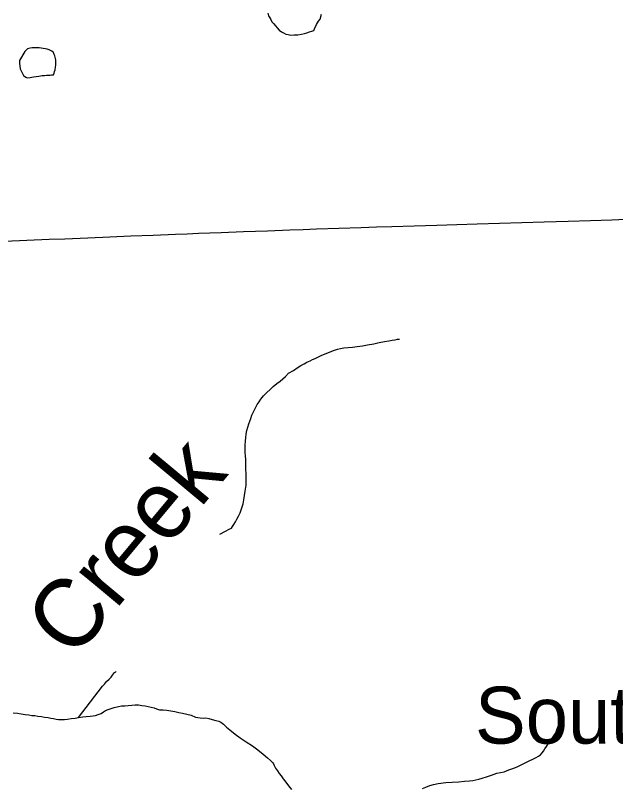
# Model space of a CAD drawing. Extents: x 103424 to 290657, y 38711 to 110967.
# Drawn here: x 214249.446 to 214249.862, y 40209.174 to 40209.71 of the extents above; entities that cross this region are included whole.
import ezdxf

# ---------------------------------------------------------------- set-up
doc = ezdxf.new("R2010")
doc.units = 0
for name, color, linetype in [('GM_X_Minor_Lake', 7, 'Continuous'), ('GM_X_Minor_River', 7, 'Continuous'), ('GM_X_Minor_River_Text', 7, 'Continuous'), ('GM_X_Township_Road', 7, 'Continuous'), ('GM_X_Unincorporated_Text', 7, 'Continuous')]:
    doc.layers.add(name, color=color, linetype=linetype)

msp = doc.modelspace()

# ---------------------------------------------------------------- linework, layer by layer
at = {"layer": 'GM_X_Minor_Lake'}
for points in [[(214249.47394, 40209.67576), (214249.47392, 40209.67709), (214249.47389, 40209.67842), (214249.47387, 40209.67937), (214249.47365, 40209.6805), (214249.47344, 40209.68145), (214249.47323, 40209.68239), (214249.47283, 40209.68334), (214249.47223, 40209.68465), (214249.47126, 40209.68558), (214249.46934, 40209.68649), (214249.468, 40209.68703), (214249.46685, 40209.68719), (214249.46514, 40209.68735), (214249.4638, 40209.6877), (214249.46227, 40209.68786), (214249.46075, 40209.68801), (214249.45904, 40209.68798), (214249.45752, 40209.68794), (214249.45619, 40209.68772), (214249.45524, 40209.68751), (214249.4543, 40209.68711), (214249.45336, 40209.68633), (214249.45244, 40209.68536), (214249.44877, 40209.67901)], [(214249.44877, 40209.67901), (214249.44881, 40209.67711), (214249.44903, 40209.67541), (214249.44927, 40209.67332), (214249.44987, 40209.67182), (214249.45047, 40209.6705), (214249.45146, 40209.66881), (214249.45301, 40209.66751), (214249.45416, 40209.66716), (214249.45606, 40209.6672), (214249.45852, 40209.66782), (214249.46212, 40209.66828), (214249.46439, 40209.66871), (214249.4661, 40209.66875), (214249.46743, 40209.66897), (214249.46876, 40209.669), (214249.46991, 40209.66883), (214249.47104, 40209.66905), (214249.47237, 40209.66926), (214249.47273, 40209.67041), (214249.47309, 40209.67137), (214249.47344, 40209.67252), (214249.47378, 40209.67443), (214249.47394, 40209.67576), (214249.47392, 40209.67709), (214249.47389, 40209.67842), (214249.47387, 40209.67937), (214249.47365, 40209.6805), (214249.47344, 40209.68145), (214249.47323, 40209.68239), (214249.47283, 40209.68334), (214249.47223, 40209.68465), (214249.47126, 40209.68558), (214249.46934, 40209.68649), (214249.468, 40209.68703), (214249.46685, 40209.68719), (214249.46514, 40209.68735), (214249.4638, 40209.6877), (214249.46227, 40209.68786), (214249.46075, 40209.68801), (214249.45904, 40209.68798), (214249.45752, 40209.68794), (214249.45619, 40209.68772), (214249.45524, 40209.68751), (214249.4543, 40209.68711), (214249.45336, 40209.68633), (214249.45244, 40209.68536), (214249.44877, 40209.67901)], [(214249.44877, 40209.67901), (214249.44881, 40209.67711), (214249.44903, 40209.67541), (214249.44927, 40209.67332), (214249.44987, 40209.67182), (214249.45047, 40209.6705), (214249.45146, 40209.66881), (214249.45301, 40209.66751), (214249.45416, 40209.66716), (214249.45606, 40209.6672), (214249.45852, 40209.66782), (214249.46212, 40209.66828), (214249.46439, 40209.66871), (214249.4661, 40209.66875), (214249.46743, 40209.66897), (214249.46876, 40209.669), (214249.46991, 40209.66883), (214249.47104, 40209.66905), (214249.47237, 40209.66926), (214249.47273, 40209.67041), (214249.47309, 40209.67137), (214249.47344, 40209.67252), (214249.47378, 40209.67443), (214249.47394, 40209.67576)]]:
    msp.add_lwpolyline(points, dxfattribs=at)
at = {"layer": 'GM_X_Minor_River'}
for points in [[(214249.62096, 40209.71202), (214249.62157, 40209.71013), (214249.62236, 40209.70863), (214249.62315, 40209.7075), (214249.62394, 40209.706), (214249.62492, 40209.70469), (214249.62901, 40209.70022), (214249.63056, 40209.69912), (214249.6319, 40209.69839), (214249.63345, 40209.69747), (214249.63516, 40209.69713), (214249.63707, 40209.69679), (214249.63935, 40209.69684), (214249.64183, 40209.69689), (214249.64448, 40209.69733), (214249.64656, 40209.69775), (214249.64807, 40209.69836), (214249.64996, 40209.69897), (214249.65166, 40209.69957), (214249.65298, 40209.69998), (214249.65334, 40209.70113), (214249.65479, 40209.7042), (214249.65627, 40209.70632), (214249.65738, 40209.70787), (214249.65826, 40209.71131)], [(214249.5877, 40209.35035), (214249.59157, 40209.3523), (214249.5942, 40209.35368), (214249.5959, 40209.35448), (214249.59644, 40209.35563), (214249.59756, 40209.35699), (214249.59866, 40209.35872), (214249.59957, 40209.36064), (214249.60067, 40209.36275), (214249.60176, 40209.36506), (214249.6039, 40209.37137), (214249.60442, 40209.37404), (214249.60492, 40209.37709), (214249.60543, 40209.38014), (214249.60591, 40209.38434), (214249.60604, 40209.38719), (214249.60597, 40209.39023), (214249.60592, 40209.39269), (214249.60587, 40209.39497), (214249.60581, 40209.39763), (214249.60576, 40209.4001), (214249.60572, 40209.40219), (214249.60566, 40209.40466), (214249.60542, 40209.40693), (214249.60538, 40209.40902), (214249.60531, 40209.41206), (214249.60545, 40209.41472), (214249.60577, 40209.41739), (214249.6061, 40209.41968), (214249.60643, 40209.42215), (214249.60714, 40209.42464), (214249.60785, 40209.42693), (214249.60857, 40209.42866), (214249.60929, 40209.43058), (214249.61001, 40209.43287), (214249.6111, 40209.43517), (214249.61201, 40209.43709), (214249.61365, 40209.44017), (214249.61494, 40209.4421), (214249.61623, 40209.44402), (214249.61808, 40209.44635), (214249.62032, 40209.44867), (214249.62256, 40209.45062), (214249.62479, 40209.45276), (214249.62722, 40209.4549), (214249.62966, 40209.45648), (214249.63153, 40209.45804), (214249.6334, 40209.4596), (214249.63544, 40209.46192), (214249.63882, 40209.46389), (214249.64145, 40209.46566), (214249.64407, 40209.46743), (214249.64633, 40209.46862), (214249.64802, 40209.4696), (214249.64934, 40209.4702), (214249.65047, 40209.47061), (214249.65198, 40209.4714), (214249.65386, 40209.4722), (214249.65574, 40209.47319), (214249.658, 40209.47438), (214249.66554, 40209.47739), (214249.66743, 40209.47801), (214249.66932, 40209.47862), (214249.6714, 40209.47904), (214249.67386, 40209.47967), (214249.67671, 40209.47992), (214249.67975, 40209.48017), (214249.68316, 40209.48063), (214249.68677, 40209.48109), (214249.69018, 40209.48173), (214249.69454, 40209.48239), (214249.69832, 40209.48343), (214249.70211, 40209.48408), (214249.70495, 40209.48452), (214249.70723, 40209.48495), (214249.70931, 40209.48519), (214249.71102, 40209.4856), (214249.71178, 40209.48562), (214249.71235, 40209.48563)], [(214249.48973, 40209.22298), (214249.50638, 40209.24462), (214249.50768, 40209.24617), (214249.50917, 40209.24791), (214249.51084, 40209.24966), (214249.51233, 40209.25102), (214249.51325, 40209.25237), (214249.51455, 40209.25411), (214249.51549, 40209.2547), (214249.51568, 40209.25471), (214249.51586, 40209.2549)], [(214249.46156, 40209.22389), (214249.46404, 40209.22376), (214249.46614, 40209.22323), (214249.46862, 40209.22291), (214249.47053, 40209.22257), (214249.47225, 40209.22222), (214249.47416, 40209.22189), (214249.47587, 40209.22154), (214249.47778, 40209.22159), (214249.47987, 40209.22163), (214249.48214, 40209.22187), (214249.48461, 40209.2223), (214249.48746, 40209.22256), (214249.48973, 40209.22298), (214249.49257, 40209.22343), (214249.49504, 40209.22367), (214249.4977, 40209.22392), (214249.49978, 40209.22415), (214249.50149, 40209.22438), (214249.50338, 40209.22499), (214249.50546, 40209.2258), (214249.50696, 40209.22678), (214249.50846, 40209.22776), (214249.51034, 40209.22856), (214249.51223, 40209.22917), (214249.51431, 40209.22998), (214249.51734, 40209.23061), (214249.51961, 40209.23104), (214249.52189, 40209.23109), (214249.52417, 40209.23133), (214249.52663, 40209.23158), (214249.52891, 40209.23182), (214249.5312, 40209.23167), (214249.53368, 40209.23135), (214249.53597, 40209.23102), (214249.54208, 40209.22963), (214249.54381, 40209.22891), (214249.54591, 40209.22839), (214249.54839, 40209.22825), (214249.55087, 40209.22811), (214249.55373, 40209.2276), (214249.55659, 40209.2271), (214249.55927, 40209.2264), (214249.56195, 40209.22588), (214249.56481, 40209.22538), (214249.56787, 40209.22449), (214249.57075, 40209.22323), (214249.574, 40209.22273), (214249.57609, 40209.22258), (214249.57799, 40209.22262), (214249.58009, 40209.22229), (214249.58239, 40209.22158), (214249.58488, 40209.22087), (214249.58698, 40209.22035), (214249.58852, 40209.21962), (214249.59026, 40209.21833), (214249.59239, 40209.21629), (214249.59472, 40209.21444), (214249.59839, 40209.21148), (214249.60187, 40209.20889), (214249.60612, 40209.20595), (214249.61036, 40209.20319), (214249.61423, 40209.20042), (214249.6179, 40209.19746), (214249.62081, 40209.19487), (214249.62294, 40209.19301), (214249.6243, 40209.19171), (214249.6249, 40209.19078), (214249.62549, 40209.18965), (214249.62629, 40209.18777), (214249.62785, 40209.1859), (214249.62903, 40209.18403), (214249.6304, 40209.18235), (214249.63178, 40209.18029), (214249.63354, 40209.17805), (214249.63549, 40209.17543), (214249.63745, 40209.173)], [(214249.44439, 40209.22618), (214249.44725, 40209.22586), (214249.44992, 40209.22554), (214249.4526, 40209.22503), (214249.45526, 40209.22471), (214249.45736, 40209.22437), (214249.45946, 40209.22423), (214249.46156, 40209.22389)], [(214249.72835, 40209.17365), (214249.7308, 40209.17465), (214249.73345, 40209.17566), (214249.73609, 40209.17648), (214249.73931, 40209.17711), (214249.74462, 40209.1778), (214249.74899, 40209.17809), (214249.75355, 40209.17837), (214249.75754, 40209.17865), (214249.76096, 40209.17892), (214249.76342, 40209.17916), (214249.76532, 40209.17958), (214249.7674, 40209.18019), (214249.76985, 40209.18082), (214249.77288, 40209.18183), (214249.77628, 40209.18286), (214249.78005, 40209.18427), (214249.78497, 40209.18533), (214249.78837, 40209.18654), (214249.79177, 40209.18775), (214249.7946, 40209.18896), (214249.79742, 40209.19035), (214249.80005, 40209.19173), (214249.8025, 40209.19293), (214249.80495, 40209.19412), (214249.80721, 40209.19512), (214249.8089, 40209.19611), (214249.81021, 40209.19709), (214249.81151, 40209.19844), (214249.81225, 40209.1996), (214249.81336, 40209.20114), (214249.81446, 40209.20288), (214249.81556, 40209.20461), (214249.81667, 40209.20634), (214249.81778, 40209.2077), (214249.81871, 40209.20886), (214249.81963, 40209.21021), (214249.82036, 40209.21155), (214249.82109, 40209.21309), (214249.8218, 40209.21519), (214249.82271, 40209.2173), (214249.82361, 40209.2196), (214249.82451, 40209.2219), (214249.82525, 40209.22325), (214249.82597, 40209.22497), (214249.82616, 40209.22517), (214249.82615, 40209.22536)]]:
    msp.add_lwpolyline(points, dxfattribs=at)
at = {"layer": 'GM_X_Township_Road'}
msp.add_lwpolyline([(214249.43837, 40209.5537), (214249.45389, 40209.55433), (214249.46942, 40209.55496), (214249.48017, 40209.5554), (214249.49092, 40209.55584), (214249.50644, 40209.55648), (214249.5162, 40209.55688), (214249.52595, 40209.55729), (214249.54148, 40209.55789), (214249.557, 40209.5585), (214249.56503, 40209.55881), (214249.57305, 40209.55913), (214249.58858, 40209.55972), (214249.6041, 40209.56031), (214249.61247, 40209.56062), (214249.62085, 40209.56094), (214249.63637, 40209.56151), (214249.64561, 40209.56185), (214249.65484, 40209.56218), (214249.67037, 40209.5627), (214249.68589, 40209.56322), (214249.69654, 40209.56358), (214249.70719, 40209.56393), (214249.72271, 40209.5644), (214249.73824, 40209.56486), (214249.75223, 40209.56528), (214249.76622, 40209.5657), (214249.78174, 40209.56614), (214249.79727, 40209.56658), (214249.8128, 40209.56702), (214249.82113, 40209.56726), (214249.82946, 40209.56749), (214249.84498, 40209.56804), (214249.8598, 40209.56856), (214249.87462, 40209.56908)], dxfattribs=at)

# ---------------------------------------------------------------- texts
at = {"layer": 'GM_X_Minor_River_Text'}
msp.add_text('Creek', height=0.047372, rotation=50.2016, dxfattribs=at).set_placement((214249.48605, 40209.26211))
at = {"layer": 'GM_X_Unincorporated_Text'}
msp.add_text('South Newbury', height=0.0394886, rotation=0, dxfattribs=at).set_placement((214249.76478, 40209.20485))

doc.saveas('drawing.dxf')
